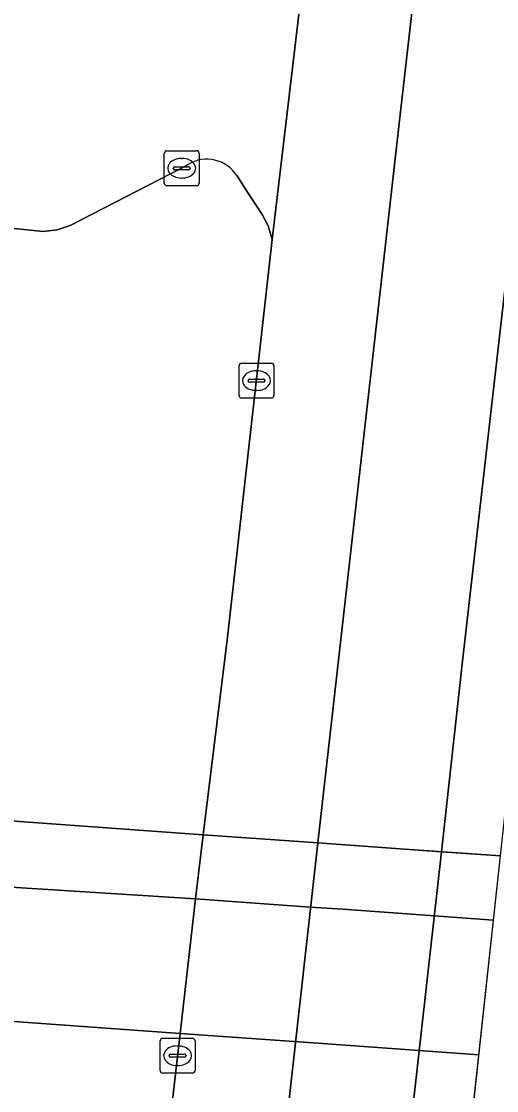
# Model space of a CAD drawing. Extents: x 160732 to 162107, y 387428 to 388479.
# Drawn here: x 162015.22 to 162028.84, y 387447.78 to 387478.4 of the extents above; entities that cross this region are included whole.
import ezdxf

# ---------------------------------------------------------------- set-up
doc = ezdxf.new("R2010")
doc.units = 0
for name, color, linetype in [('IMGEO_Berm_groen', 7, 'Continuous'), ('IMGEO_Dek', 7, 'Continuous'), ('IMGEO_Fietspad_open', 7, 'Continuous'), ('IMGEO_Hek', 7, 'Continuous'), ('IMGEO_Kolk', 7, 'Continuous'), ('IMGEO_Rijbaan_lokaal_gesloten', 7, 'Continuous'), ('IMGEO_Rijbaan_lokaal_open', 7, 'Continuous'), ('IMGEO_Rijbaan_regionaal_gesloten', 7, 'Continuous'), ('IMGEO_Voetpad_open', 7, 'Continuous')]:
    doc.layers.add(name, color=color, linetype=linetype)

msp = doc.modelspace()

# ---------------------------------------------------------------- linework, layer by layer
at = {"layer": 'IMGEO_Berm_groen'}
for points in [[(162019.996, 387474.305), (162019.808, 387474.199), (162016.619, 387472.563), (162016.247, 387472.433), (162015.847, 387472.382), (162013.794, 387472.593), (162013.656, 387471.485), (162009.624, 387471.94), (162009.786, 387473.025), (162009.748, 387475.525), (162009.085, 387475.548), (162009.498, 387479.707), (162008.101, 387479.862), (162008.501, 387483.737), (162007.13, 387483.978), (162006.788, 387484.716), (162007.001, 387475.938)], [(162009.618, 387429.55), (162014.587, 387429.222), (162014.693, 387430.175), (162016.624, 387429.968), (162016.526, 387429.094), (162017.507, 387429.029), (162017.722, 387430.827), (162017.825, 387431.768), (162018.923, 387441.984), (162018.959, 387442.315), (162019.04, 387443.064), (162019.378, 387446.016), (162019.769, 387449.424), (162020.212, 387453.277), (162020.423, 387455.113), (162021.125, 387460.77), (162022.405, 387472.158), (162022.293, 387472.551), (162022.117, 387472.869), (162021.578, 387473.7), (162021.398, 387473.976)]]:
    msp.add_lwpolyline(points, dxfattribs=at)
msp.add_arc((162020.532, 387473.437), 1.02, 31.9122, 121.6751, dxfattribs=at)
at = {"layer": 'IMGEO_Dek'}
msp.add_lwpolyline([(162027.525, 387441.375), (162028.947, 387454.503), (162024.702, 387454.807), (162020.423, 387455.113), (162012.651, 387455.669), (162004.981, 387456.218), (162004.783, 387454.253), (162004.51, 387451.548), (162004.406, 387450.525), (162003.765, 387444.168), (162003.654, 387443.065), (162011.136, 387442.536), (162018.923, 387441.984), (162022.732, 387441.714)], close=True, dxfattribs=at)
at = {"layer": 'IMGEO_Fietspad_open'}
msp.add_lwpolyline([(162028.33, 387448.811), (162028.748, 387452.667), (162026.919, 387452.798), (162024.426, 387452.976), (162023.494, 387453.042), (162020.212, 387453.277), (162004.783, 387454.253), (162004.51, 387451.548), (162004.406, 387450.525), (162019.769, 387449.424), (162023.848, 387449.132)], close=True, dxfattribs=at)
at = {"layer": 'IMGEO_Hek'}
for points in [[(162012.651, 387455.669), (162020.423, 387455.113)], [(162024.702, 387454.807), (162020.423, 387455.113)], [(162028.947, 387454.503), (162024.702, 387454.807)]]:
    msp.add_lwpolyline(points, dxfattribs=at)
at = {"layer": 'IMGEO_Kolk'}
for p, q in [((162019.386, 387474.698), (162020.238, 387474.698)), ((162019.311, 387473.772), (162019.311, 387474.624)), ((162019.799, 387474.478), (162019.824, 387474.478)), ((162020.312, 387474.624), (162020.312, 387473.772)), ((162019.57, 387474.192), (162019.57, 387474.204)), ((162020.008, 387474.155), (162019.61, 387474.155)), ((162019.613, 387474.241), (162020.011, 387474.241)), ((162020.054, 387474.204), (162020.054, 387474.192)), ((162019.822, 387473.918), (162019.797, 387473.918)), ((162020.238, 387473.698), (162019.386, 387473.698)), ((162021.53, 387468.616), (162022.382, 387468.616)), ((162021.455, 387467.69), (162021.455, 387468.542)), ((162021.943, 387468.396), (162021.968, 387468.396)), ((162022.456, 387468.542), (162022.456, 387467.69)), ((162021.714, 387468.11), (162021.714, 387468.122)), ((162022.152, 387468.073), (162021.754, 387468.073)), ((162021.757, 387468.159), (162022.155, 387468.159)), ((162022.198, 387468.122), (162022.198, 387468.11)), ((162021.966, 387467.836), (162021.941, 387467.836)), ((162022.382, 387467.616), (162021.53, 387467.616)), ((162019.269, 387449.284), (162020.121, 387449.284)), ((162019.194, 387448.358), (162019.194, 387449.21)), ((162019.682, 387449.064), (162019.707, 387449.064)), ((162020.195, 387449.21), (162020.195, 387448.358)), ((162019.453, 387448.778), (162019.453, 387448.79)), ((162019.891, 387448.741), (162019.493, 387448.741)), ((162019.496, 387448.827), (162019.894, 387448.827)), ((162019.937, 387448.79), (162019.937, 387448.778)), ((162019.705, 387448.504), (162019.68, 387448.504)), ((162020.121, 387448.284), (162019.269, 387448.284))]:
    msp.add_line(p, q, dxfattribs=at)
for points in [[(162019.386, 387474.698), (162020.238, 387474.698)], [(162019.311, 387473.772), (162019.311, 387474.624)], [(162020.312, 387474.624), (162020.312, 387473.772)], [(162020.238, 387473.698), (162019.386, 387473.698)], [(162021.53, 387468.616), (162022.382, 387468.616)], [(162021.455, 387467.69), (162021.455, 387468.542)], [(162022.456, 387468.542), (162022.456, 387467.69)], [(162022.382, 387467.616), (162021.53, 387467.616)], [(162019.269, 387449.284), (162020.121, 387449.284)], [(162019.194, 387448.358), (162019.194, 387449.21)], [(162020.195, 387449.21), (162020.195, 387448.358)], [(162020.121, 387448.284), (162019.269, 387448.284)]]:
    msp.add_lwpolyline(points, dxfattribs=at)
for centre, radius, start, end in [((162019.388, 387474.622), 0.0765, 91.552, 178.448), ((162019.388, 387474.622), 0.0765, 91.552, 178.448), ((162020.236, 387474.622), 0.0765, 1.552, 88.448), ((162020.236, 387474.622), 0.0765, 1.552, 88.448), ((162019.61, 387474.201), 0.0403, 85.8775, 175.7526), ((162019.607, 387474.191), 0.0366, 178.938, 274.7102), ((162020.011, 387474.198), 0.043, 264.8664, 352.4533), ((162020.015, 387474.203), 0.0386, 1.7309, 96.639), ((162019.388, 387473.774), 0.0765, 181.552, 268.448), ((162019.388, 387473.774), 0.0765, 181.552, 268.448), ((162020.236, 387473.774), 0.0765, 271.552, 358.448), ((162020.236, 387473.774), 0.0765, 271.552, 358.448), ((162021.532, 387468.54), 0.0765, 91.552, 178.448), ((162021.532, 387468.54), 0.0765, 91.552, 178.448), ((162022.38, 387468.54), 0.0765, 1.552, 88.448), ((162022.38, 387468.54), 0.0765, 1.552, 88.448), ((162021.754, 387468.119), 0.0403, 85.8775, 175.7526), ((162021.751, 387468.109), 0.0366, 178.938, 274.7102), ((162022.155, 387468.116), 0.043, 264.8664, 352.4533), ((162022.159, 387468.121), 0.0386, 1.7309, 96.639), ((162021.532, 387467.692), 0.0765, 181.552, 268.448), ((162021.532, 387467.692), 0.0765, 181.552, 268.448), ((162022.38, 387467.692), 0.0765, 271.552, 358.448), ((162022.38, 387467.692), 0.0765, 271.552, 358.448), ((162019.271, 387449.208), 0.0765, 91.552, 178.448), ((162019.271, 387449.208), 0.0765, 91.552, 178.448), ((162020.119, 387449.208), 0.0765, 1.552, 88.448), ((162020.119, 387449.208), 0.0765, 1.552, 88.448), ((162019.493, 387448.787), 0.0403, 85.8775, 175.7526), ((162019.49, 387448.777), 0.0366, 178.938, 274.7102), ((162019.894, 387448.784), 0.043, 264.8664, 352.4533), ((162019.898, 387448.789), 0.0386, 1.7309, 96.639), ((162019.271, 387448.36), 0.0765, 181.552, 268.448), ((162019.271, 387448.36), 0.0765, 181.552, 268.448), ((162020.119, 387448.36), 0.0765, 271.552, 358.448), ((162020.119, 387448.36), 0.0765, 271.552, 358.448)]:
    msp.add_arc(centre, radius, start, end, dxfattribs=at)
for centre, major_axis, ratio, start_param, end_param in [((162019.798, 387474.198), (-0.387, 0.002), 0.722429, 4.712389, 7.853982), ((162019.823, 387474.198), (-0.39, 0.002), 0.717154, 1.570796, 4.712389), ((162021.942, 387468.116), (-0.387, 0.002), 0.722429, 4.712389, 7.853982), ((162021.967, 387468.116), (-0.39, 0.002), 0.717154, 1.570796, 4.712389), ((162019.681, 387448.784), (-0.387, 0.002), 0.722429, 4.712389, 7.853982), ((162019.706, 387448.784), (-0.39, 0.002), 0.717154, 1.570796, 4.712389)]:
    msp.add_ellipse(centre, major_axis=major_axis, ratio=ratio, start_param=start_param, end_param=end_param, dxfattribs=at)
at = {"layer": 'IMGEO_Rijbaan_lokaal_gesloten'}
msp.add_lwpolyline([(162027.641, 387442.444), (162028.33, 387448.811), (162023.848, 387449.132), (162019.769, 387449.424), (162004.406, 387450.525), (162003.765, 387444.168), (162011.263, 387443.625), (162019.04, 387443.064), (162022.894, 387442.786)], close=True, dxfattribs=at)
at = {"layer": 'IMGEO_Rijbaan_lokaal_open'}
for points in [[(162021.398, 387473.976), (162021.578, 387473.7), (162022.117, 387472.869), (162022.293, 387472.551), (162022.405, 387472.158), (162024.302, 387488.202)], [(162017.468, 387482.994), (162014.921, 387483.262), (162009.94, 387483.81), (162009.498, 387479.707), (162009.085, 387475.548), (162009.748, 387475.525), (162009.786, 387473.025), (162013.794, 387472.593), (162015.847, 387472.382), (162016.247, 387472.433), (162016.619, 387472.563), (162019.808, 387474.199), (162019.996, 387474.305)]]:
    msp.add_lwpolyline(points, dxfattribs=at)
msp.add_arc((162020.532, 387473.437), 1.02, 31.9122, 121.6751, dxfattribs=at)
at = {"layer": 'IMGEO_Rijbaan_regionaal_gesloten'}
for points in [[(162042.724, 387621.214), (162049.426, 387684.861), (162050.39, 387694.019), (162048.791, 387685.235), (162042.756, 387652.083), (162039.713, 387625.165), (162036.9, 387600.281), (162031.055, 387548.094), (162030.195, 387540.61), (162030.122, 387540.189), (162030.037, 387539.846), (162028.306, 387524.144), (162028.223, 387523.424), (162026.491, 387507.982), (162026.057, 387504.125), (162025.602, 387500), (162024.34, 387488.562), (162024.302, 387488.202), (162022.405, 387472.158), (162021.125, 387460.77), (162020.423, 387455.113), (162023.71, 387454.878), (162026.095, 387475.901)], [(162045.809, 387619.589), (162053.173, 387684.484), (162049.426, 387684.861), (162042.724, 387621.214), (162026.095, 387475.901), (162023.71, 387454.878), (162027.256, 387454.624), (162027.862, 387460.083), (162031.024, 387487.802), (162035.798, 387530.42)], [(162028.947, 387454.503), (162039.989, 387556.439), (162041.014, 387565.347), (162043.666, 387588.407), (162054.699, 387684.33), (162053.173, 387684.484), (162045.809, 387619.589), (162035.798, 387530.42), (162031.024, 387487.802), (162027.862, 387460.083), (162027.256, 387454.624)], [(162020.799, 387428.812), (162023.71, 387454.878), (162020.423, 387455.113), (162020.212, 387453.277), (162019.769, 387449.424), (162019.378, 387446.016), (162019.04, 387443.064), (162018.959, 387442.315), (162018.923, 387441.984), (162017.825, 387431.768), (162017.722, 387430.827), (162017.507, 387429.029)], [(162020.799, 387428.812), (162024.338, 387428.578), (162027.256, 387454.624), (162023.71, 387454.878)], [(162026.126, 387428.46), (162028.947, 387454.503), (162027.256, 387454.624), (162024.338, 387428.578)]]:
    msp.add_lwpolyline(points, close=True, dxfattribs=at)
at = {"layer": 'IMGEO_Voetpad_open'}
msp.add_lwpolyline([(162028.748, 387452.667), (162028.947, 387454.503), (162024.702, 387454.807), (162020.423, 387455.113), (162012.651, 387455.669), (162004.981, 387456.218), (162004.783, 387454.253), (162020.212, 387453.277), (162023.494, 387453.042), (162024.426, 387452.976), (162026.919, 387452.798)], close=True, dxfattribs=at)

doc.saveas('drawing.dxf')
